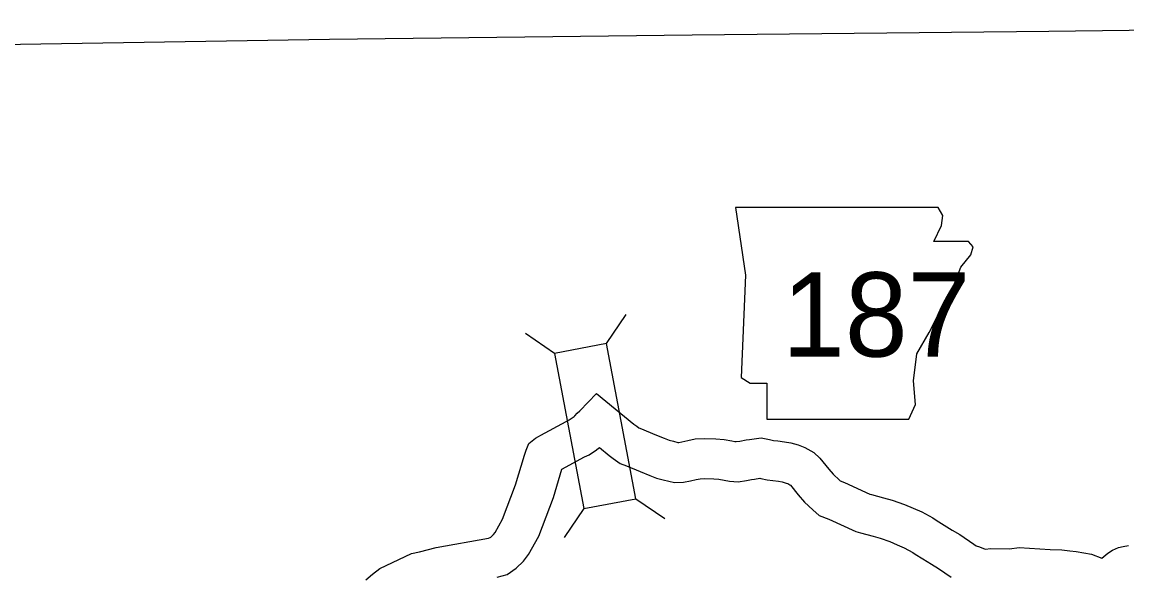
# Model space of a CAD drawing. Extents: x -939622 to -934245, y 1383184 to 1385301.
# Drawn here: x -935513.32 to -935488.43, y 1384356.26 to 1384368.73 of the extents above; entities that cross this region are included whole.
import ezdxf

# ---------------------------------------------------------------- set-up
doc = ezdxf.new("R2010")
doc.units = 0
for name, color, linetype in [('1', 7, 'Continuous'), ('10', 7, 'Continuous'), ('20', 7, 'Continuous'), ('21', 7, 'Continuous')]:
    doc.layers.add(name, color=color, linetype=linetype)

msp = doc.modelspace()

# ---------------------------------------------------------------- linework, layer by layer
at = {"layer": '1'}
msp.add_lwpolyline([(-935514.299, 1384368.217), (-935506.4, 1384368.344), (-935498.224, 1384368.443), (-935490.188, 1384368.526), (-935483.545, 1384368.61), (-935475.567, 1384368.693), (-935470.978, 1384368.732)], dxfattribs=at)
at = {"layer": '10'}
for points in [[(-935505.576, 1384356.148), (-935505.431, 1384356.281), (-935505.265, 1384356.407), (-935504.55, 1384356.747), (-935504.37, 1384356.786), (-935503.993, 1384356.877), (-935502.818, 1384357.094), (-935502.775, 1384357.106), (-935502.759, 1384357.116), (-935502.703, 1384357.17), (-935502.664, 1384357.221), (-935502.5, 1384357.518), (-935502.205, 1384358.293), (-935502.007, 1384358.966), (-935502, 1384358.986), (-935501.992, 1384359.011), (-935501.967, 1384359.078), (-935501.909, 1384359.228), (-935501.754, 1384359.348), (-935501.685, 1384359.384), (-935501.635, 1384359.412), (-935501.062, 1384359.726), (-935500.997, 1384359.757), (-935500.905, 1384359.818), (-935500.887, 1384359.832), (-935500.876, 1384359.841), (-935500.869, 1384359.848), (-935500.818, 1384359.909), (-935500.755, 1384359.963), (-935500.385, 1384360.356), (-935499.543, 1384359.664), (-935499.476, 1384359.614), (-935499.427, 1384359.579), (-935499.37, 1384359.558), (-935499.064, 1384359.426), (-935498.856, 1384359.348), (-935498.742, 1384359.303), (-935498.644, 1384359.276), (-935498.552, 1384359.251), (-935498.542, 1384359.249), (-935498.53, 1384359.25), (-935498.46, 1384359.265), (-935498.321, 1384359.295), (-935498.16, 1384359.328), (-935497.95, 1384359.339), (-935497.693, 1384359.33), (-935497.508, 1384359.318), (-935497.334, 1384359.284), (-935497.265, 1384359.27), (-935497.235, 1384359.268), (-935497.155, 1384359.282), (-935497.013, 1384359.307), (-935496.936, 1384359.315), (-935496.675, 1384359.355), (-935496.488, 1384359.315)], [(-935496.487, 1384359.315), (-935496.391, 1384359.294), (-935496.293, 1384359.283), (-935496.146, 1384359.262), (-935496.006, 1384359.238), (-935495.836, 1384359.193), (-935495.686, 1384359.138), (-935495.487, 1384359.022), (-935495.354, 1384358.898), (-935495.151, 1384358.646), (-935495.051, 1384358.531), (-935494.907, 1384358.399), (-935494.89, 1384358.384), (-935494.793, 1384358.344), (-935494.221, 1384358.085), (-935494.19, 1384358.076), (-935493.915, 1384358.003), (-935493.724, 1384357.95), (-935493.446, 1384357.852), (-935493.247, 1384357.764), (-935493.055, 1384357.682), (-935492.806, 1384357.546), (-935492.728, 1384357.498), (-935492.547, 1384357.384), (-935492.37, 1384357.272), (-935492.193, 1384357.17), (-935491.879, 1384356.952), (-935491.829, 1384356.918), (-935491.755, 1384356.896), (-935491.628, 1384356.846), (-935491.497, 1384356.857), (-935491.074, 1384356.854), (-935490.863, 1384356.883), (-935490.162, 1384356.835), (-935489.897, 1384356.827), (-935489.716, 1384356.806), (-935489.573, 1384356.792), (-935489.231, 1384356.731), (-935488.995, 1384356.64), (-935488.956, 1384356.679), (-935488.863, 1384356.753), (-935488.757, 1384356.819), (-935488.625, 1384356.879), (-935488.515, 1384356.906), (-935488.396, 1384356.925)], [(-935502.623, 1384356.215), (-935502.397, 1384356.274), (-935502.188, 1384356.416), (-935502.03, 1384356.57), (-935501.91, 1384356.726), (-935501.682, 1384357.138), (-935501.352, 1384358.006), (-935501.164, 1384358.644), (-935500.65, 1384358.925), (-935500.548, 1384358.974), (-935500.384, 1384359.085), (-935500.337, 1384359.12), (-935500.317, 1384359.135), (-935500.099, 1384358.956), (-935500.008, 1384358.888), (-935499.851, 1384358.776), (-935499.703, 1384358.721), (-935499.401, 1384358.592), (-935499.18, 1384358.508), (-935499.028, 1384358.448), (-935498.879, 1384358.407), (-935498.756, 1384358.374), (-935498.626, 1384358.348), (-935498.423, 1384358.351), (-935498.266, 1384358.387), (-935498.136, 1384358.415), (-935498.045, 1384358.433), (-935497.944, 1384358.439), (-935497.739, 1384358.431), (-935497.624, 1384358.423), (-935497.509, 1384358.401), (-935497.385, 1384358.376), (-935497.188, 1384358.363), (-935496.999, 1384358.395), (-935496.889, 1384358.415), (-935496.822, 1384358.422), (-935496.7, 1384358.441), (-935496.676, 1384358.435)], [(-935496.677, 1384358.436), (-935496.539, 1384358.406), (-935496.408, 1384358.39), (-935496.285, 1384358.373), (-935496.197, 1384358.358), (-935496.108, 1384358.335), (-935496.071, 1384358.321), (-935496.028, 1384358.295), (-935496.015, 1384358.284), (-935495.84, 1384358.067), (-935495.696, 1384357.902), (-935495.506, 1384357.727), (-935495.366, 1384357.606), (-935495.149, 1384357.518), (-935494.538, 1384357.241), (-935494.436, 1384357.21), (-935494.151, 1384357.135), (-935493.993, 1384357.091), (-935493.777, 1384357.015), (-935493.608, 1384356.94), (-935493.45, 1384356.872), (-935493.258, 1384356.767), (-935493.203, 1384356.733), (-935493.027, 1384356.623), (-935492.835, 1384356.501), (-935492.674, 1384356.409), (-935492.394, 1384356.214)]]:
    msp.add_lwpolyline(points, dxfattribs=at)
at = {"layer": '20'}
for p, q in [((-935500.159, 1384361.48), (-935499.712, 1384362.134)), ((-935501.326, 1384361.26), (-935501.98, 1384361.707)), ((-935499.499, 1384357.978), (-935498.845, 1384357.531)), ((-935500.667, 1384357.758), (-935501.113, 1384357.104))]:
    msp.add_line(p, q, dxfattribs=at)
msp.add_lwpolyline([(-935499.499, 1384357.978), (-935500.159, 1384361.48), (-935501.326, 1384361.26), (-935500.667, 1384357.758)], close=True, dxfattribs=at)
at = {"layer": '21'}
msp.add_lwpolyline([(-935497.252, 1384364.548), (-935497.024, 1384363.025), (-935497.125, 1384360.716), (-935496.922, 1384360.589), (-935496.542, 1384360.589), (-935496.542, 1384359.777), (-935493.344, 1384359.777), (-935493.192, 1384360.107), (-935493.243, 1384360.64), (-935493.167, 1384361.249), (-935492.888, 1384361.731), (-935492.71, 1384362.086), (-935492.456, 1384362.467), (-935492.304, 1384362.873), (-935492.177, 1384363.203), (-935491.949, 1384363.482), (-935491.898, 1384363.66), (-935491.999, 1384363.786), (-935492.786, 1384363.786), (-935492.608, 1384364.142), (-935492.583, 1384364.37), (-935492.688, 1384364.546)], close=True, dxfattribs=at)

# ---------------------------------------------------------------- texts
msp.add_text('187', height=1.9008, dxfattribs=at).set_placement((-935496.2, 1384361.186))

doc.saveas('drawing.dxf')
